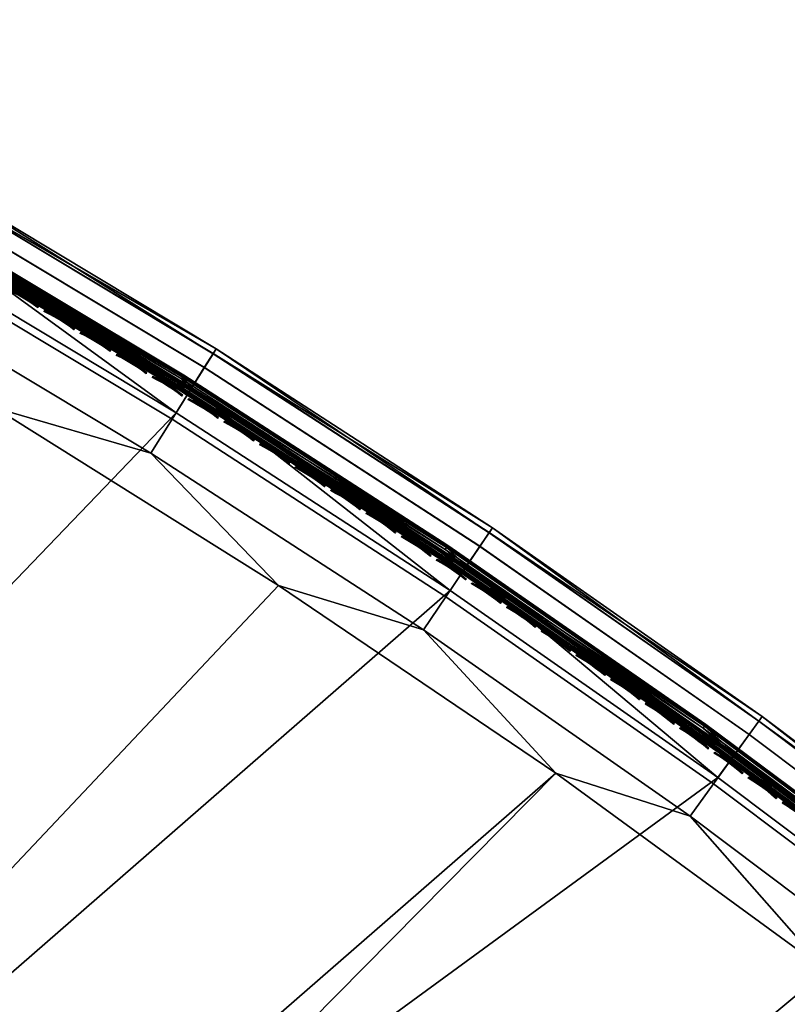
# Model space of a CAD drawing. Header units: inches. Extents: x 0 to 54.6, y -45.5 to 0.
# Tile 433 of 439: x 32.1 to 37.2, y -13.9 to -7.4. Entities that reach past the tile are written whole.
import ezdxf

# ---------------------------------------------------------------- set-up
doc = ezdxf.new("R2010")
doc.units = ezdxf.units.IN
doc.header["$LTSCALE"] = 0.03937
doc.header["$MEASUREMENT"] = 0
for name, color, linetype in [('A-FURN-3-ST', 151, 'Continuous'), ('A-FURN-3-ST-SEAM', 250, 'Continuous'), ('A-FURN-3-STITCH', 15, 'Continuous')]:
    doc.layers.add(name, color=color, linetype=linetype)

msp = doc.modelspace()

# ---------------------------------------------------------------- meshes
at = {"layer": 'A-FURN-3-ST'}
mesh = msp.add_polyface(dxfattribs=at)
corners = [(35.2014, -10.7519, 5.5), (36.9675, -12.0332, 5.3087), (35.1801, -10.7835, 5.3087), (33.3707, -9.5641, 5.5), (33.3505, -9.5964, 5.3087), (31.5, -8.4404, 5.5), (31.481, -8.4734, 5.3087), (29.5736, -7.4158, 5.3087), (31.4268, -8.5672, 5.1464), (29.5227, -7.5115, 5.1464), (29.3567, -7.8236, 5), (31.3457, -8.7077, 5.0381), (31.25, -8.8734, 5), (33.1058, -9.9882, 5), (33.2072, -9.8259, 5.0381), (34.9219, -11.1665, 5), (35.0289, -11.0079, 5.0381), (36.6961, -12.4071, 5), (36.9038, -12.1209, 5.1464), (36.8085, -12.2522, 5.0381), (35.1195, -10.8733, 5.1464), (33.2931, -9.6883, 5.1464), (36.9898, -12.0024, 16.9), (36.9898, -12.0024, 5.5), (35.2014, -10.7519, 16.9), (33.3707, -9.5641, 16.9), (31.5, -8.4404, 16.9), (29.5915, -7.3822, 16.9), (33.7852, -11.1331, 18), (34.7459, -11.4281, 17.9625), (32.9389, -10.2556, 17.9625), (31.9054, -9.9561, 18), (31.0924, -9.1465, 17.9625), (29.9847, -8.8472, 18), (36.9678, -12.0328, 17.1847), (35.1805, -10.783, 17.1847), (35.1191, -10.8741, 17.45), (36.9033, -12.1217, 17.45), (35.0214, -11.0191, 17.6778), (36.8007, -12.2632, 17.6778), (33.3509, -9.5959, 17.1847), (33.2927, -9.6891, 17.45), (33.2001, -9.8374, 17.6778), (33.0794, -10.0306, 17.8526), (34.8941, -11.2081, 17.8526), (31.4813, -8.4729, 17.1847), (31.4263, -8.568, 17.45), (31.3389, -8.7194, 17.6778), (31.225, -8.9167, 17.8526), (29.5739, -7.4152, 17.1847), (29.5223, -7.5123, 17.45)]
mesh.append_faces([[corners[k] for k in face] for face in [(0, 1, 2), (0, 2, 3), (3, 2, 4), (3, 4, 5), (5, 4, 6), (5, 6, 7), (7, 6, 8, 9), (10, 11, 12), (12, 11, 13), (13, 11, 14), (13, 14, 15), (15, 14, 16), (15, 16, 17), (18, 19, 16, 20), (20, 16, 14, 21), (21, 14, 11, 8), (1, 18, 20, 2), (2, 20, 21, 4), (4, 21, 8, 6), (22, 23, 24), (24, 23, 0), (24, 0, 25), (25, 0, 3), (25, 3, 26), (26, 3, 5), (26, 5, 27), (28, 29, 30), (28, 30, 31), (31, 30, 32), (31, 32, 33), (34, 35, 36, 37), (37, 36, 38, 39), (22, 24, 35), (35, 24, 40), (35, 40, 41, 36), (36, 41, 42, 38), (38, 42, 43, 44), (44, 43, 30, 29), (24, 25, 40), (40, 25, 45), (40, 45, 46, 41), (41, 46, 47, 42), (42, 47, 48, 43), (43, 48, 32, 30), (25, 26, 45), (45, 26, 49), (45, 49, 50, 46)]])
mesh = msp.add_polyface(dxfattribs=at)
corners = [(17.1327, -26.3575, 18), (31.9054, -9.9561, 18), (29.9847, -8.8472, 18), (40.4315, -14.6855, 5.5), (42.0551, -16.143, 5.3087), (40.407, -14.7146, 5.3087), (38.7339, -13.3141, 5.5), (38.7105, -13.3441, 5.3087), (36.9898, -12.0024, 5.5), (36.9675, -12.0332, 5.3087), (35.2014, -10.7519, 5.5), (36.6961, -12.4071, 5), (35.0289, -11.0079, 5.0381), (36.8085, -12.2522, 5.0381), (38.4263, -13.7083, 5), (38.544, -13.5574, 5.0381), (40.1104, -15.0687, 5), (40.2332, -14.922, 5.0381), (40.3374, -14.7977, 5.1464), (38.6438, -13.4296, 5.1464), (36.9038, -12.1209, 5.1464), (41.9826, -16.2236, 5.1464), (40.4315, -14.6855, 16.9), (42.0806, -16.1148, 5.5), (38.7339, -13.3141, 16.9), (36.9898, -12.0024, 16.9), (39.1549, -15.0573, 18), (39.9083, -15.3107, 17.9625), (38.2326, -13.9571, 17.9625), (37.4122, -13.6853, 18), (36.5112, -12.6624, 17.9625), (35.6216, -12.3767, 18), (34.7459, -11.4281, 17.9625), (33.7852, -11.1331, 18), (42.0806, -16.1148, 16.9), (40.4074, -14.7142, 17.1847), (38.7109, -13.3437, 17.1847), (38.6433, -13.4304, 17.45), (40.3369, -14.7985, 17.45), (38.5358, -13.5682, 17.6778), (40.2247, -14.9325, 17.6778), (38.3958, -13.7479, 17.8526), (40.0785, -15.1073, 17.8526), (36.9678, -12.0328, 17.1847), (36.9033, -12.1217, 17.45), (36.8007, -12.2632, 17.6778), (36.6669, -12.4477, 17.8526), (35.1805, -10.783, 17.1847), (35.0214, -11.0191, 17.6778), (34.8941, -11.2081, 17.8526), (33.1058, -9.9882, 5), (16.8791, -26.9013, 5), (31.25, -8.8734, 5), (15.3077, -26.2074, 5), (29.3567, -7.8236, 5)]
mesh.append_faces([[corners[k] for k in face] for face in [(0, 1, 2), (3, 4, 5), (3, 5, 6), (6, 5, 7), (6, 7, 8), (8, 7, 9), (8, 9, 10), (11, 12, 13), (11, 13, 14), (14, 13, 15), (14, 15, 16), (16, 15, 17), (18, 17, 15, 19), (19, 15, 13, 20), (4, 21, 18, 5), (5, 18, 19, 7), (7, 19, 20, 9), (22, 23, 3), (22, 3, 24), (24, 3, 6), (24, 6, 25), (25, 6, 8), (26, 27, 28), (26, 28, 29), (29, 28, 30), (29, 30, 31), (31, 30, 32), (31, 32, 33), (34, 22, 35), (35, 22, 36), (35, 36, 37, 38), (38, 37, 39, 40), (40, 39, 41, 42), (42, 41, 28, 27), (22, 24, 36), (36, 24, 43), (36, 43, 44, 37), (37, 44, 45, 39), (39, 45, 46, 41), (41, 46, 30, 28), (24, 25, 43), (43, 25, 47), (45, 48, 49, 46), (46, 49, 32, 30), (50, 51, 52), (52, 53, 54)]])
mesh = msp.add_polyface(dxfattribs=at)
corners = [(24.4018, -31.097, 17.9625), (25.9369, -31.96, 18), (24.5748, -30.8708, 18), (52.3307, -29.9378, 18), (23.167, -29.8414, 18), (21.7162, -28.8736, 18), (51.1127, -28.0843, 18), (20.225, -27.9693, 18), (49.8291, -26.2757, 18), (48.4815, -24.5142, 18), (47.0716, -22.8021, 18), (45.6014, -21.1416, 18), (44.0726, -19.5348, 18), (42.4872, -17.9839, 18), (40.8472, -16.4907, 18), (39.1549, -15.0573, 18), (37.4122, -13.6853, 18), (35.6216, -12.3767, 18), (18.6962, -27.13, 18), (33.7852, -11.1331, 18), (31.9054, -9.9561, 18), (42.0806, -16.1148, 5.5), (42.0551, -16.143, 5.3087), (40.4315, -14.6855, 5.5), (40.1104, -15.0687, 5), (40.2332, -14.922, 5.0381), (41.7463, -16.4866, 5), (41.8742, -16.3443, 5.0381), (41.9826, -16.2236, 5.1464), (40.3374, -14.7977, 5.1464), (41.536, -16.7215, 17.9625), (39.9083, -15.3107, 17.9625), (42.0555, -16.1426, 17.1847), (42.0806, -16.1148, 16.9), (40.4074, -14.7142, 17.1847), (40.3369, -14.7985, 17.45), (41.9821, -16.2244, 17.45), (40.2247, -14.9325, 17.6778), (41.8654, -16.3545, 17.6778), (40.0785, -15.1073, 17.8526), (41.7132, -16.5241, 17.8526), (24.2095, -31.3469, 5), (22.8229, -30.3329, 5), (54.0012, -31.5337, 5), (52.879, -29.6824, 5), (21.3938, -29.3797, 5), (19.925, -28.4889, 5), (51.6934, -27.871, 5), (18.4192, -27.6622, 5), (50.4457, -26.1018, 5), (49.1376, -24.3769, 5), (47.7705, -22.6982, 5), (46.346, -21.068, 5), (44.866, -19.488, 5), (16.8791, -26.9013, 5), (43.3321, -17.9603, 5), (38.4263, -13.7083, 5), (36.6961, -12.4071, 5), (34.9219, -11.1665, 5), (33.1058, -9.9882, 5)]
mesh.append_faces([[corners[k] for k in face] for face in [(0, 1, 2), (2, 3, 4), (4, 3, 5), (5, 6, 7), (7, 6, 8), (7, 8, 9), (9, 10, 7), (7, 10, 11), (7, 11, 12), (12, 13, 7), (7, 13, 14), (7, 14, 15), (15, 16, 7), (7, 16, 17), (7, 17, 18), (18, 17, 19), (18, 19, 20), (21, 22, 23), (24, 25, 26), (26, 25, 27), (28, 27, 25, 29), (14, 30, 31), (14, 31, 15), (32, 33, 34), (32, 34, 35, 36), (36, 35, 37, 38), (38, 37, 39, 40), (40, 39, 31, 30), (41, 42, 43), (44, 42, 45), (44, 45, 46), (44, 46, 47), (47, 46, 48), (47, 48, 49), (49, 48, 50), (50, 48, 51), (51, 48, 52), (52, 48, 53), (53, 48, 54), (53, 54, 55), (55, 54, 26), (26, 54, 24), (24, 54, 56), (56, 54, 57), (57, 54, 58), (58, 54, 59)]])
at = {"layer": 'A-FURN-3-ST-SEAM'}
mesh = msp.add_polyface(dxfattribs=at)
corners = [(33.2021, -9.8339, 17.7271), (31.3409, -8.7159, 17.7271), (33.1169, -9.8025, 17.7208), (31.3317, -8.732, 17.7208), (33.1091, -9.815, 17.7078), (31.3243, -8.7447, 17.7078), (33.1045, -9.8222, 17.6902), (31.3201, -8.7521, 17.6902), (31.3195, -8.753, 17.6706), (33.1794, -9.8702, 17.6706), (34.8517, -10.9504, 17.6902), (34.8564, -10.9434, 17.7078), (34.8646, -10.9312, 17.7208), (35.0234, -11.0156, 17.7271), (36.5721, -12.116, 17.7208), (34.9995, -11.0511, 17.6706), (36.5585, -12.1348, 17.6902), (36.5635, -12.1278, 17.7078), (31.3476, -8.7044, 17.628), (31.3568, -8.6884, 17.6344), (33.2092, -9.8225, 17.628), (33.1489, -9.7512, 17.6422), (34.8983, -10.881, 17.6422), (33.1564, -9.7392, 17.6707), (34.9063, -10.8692, 17.6707), (33.1533, -9.7442, 17.702), (34.903, -10.8741, 17.702), (33.1407, -9.7642, 17.7234), (34.8898, -10.8937, 17.7234), (31.3507, -8.6991, 17.7259), (31.3641, -8.6757, 17.6473), (31.3684, -8.6683, 17.6648), (31.369, -8.6672, 17.6842), (31.3659, -8.6727, 17.7027), (31.3594, -8.6839, 17.7173), (36.5985, -12.0793, 17.7234), (36.6075, -12.0669, 17.6422), (35.0309, -11.0045, 17.628), (33.1073, -9.8177, 17.6522), (31.3227, -8.7475, 17.6522), (33.1142, -9.8067, 17.6377), (31.3292, -8.7363, 17.6377), (33.1235, -9.7919, 17.6292), (31.3379, -8.7212, 17.6292), (34.8716, -10.9208, 17.6292), (34.8618, -10.9353, 17.6377), (34.8546, -10.946, 17.6522), (36.5616, -12.1304, 17.6522), (36.5794, -12.1058, 17.6292), (36.5692, -12.12, 17.6377)]
mesh.append_faces([[corners[k] for k in face] for face in [(0, 1, 2), (2, 1, 3), (2, 3, 4), (4, 3, 5), (4, 5, 6), (6, 5, 7), (6, 7, 8), (8, 9, 6), (6, 9, 10), (6, 10, 11, 4), (4, 11, 12, 2), (2, 12, 0), (0, 12, 13), (13, 12, 14), (15, 16, 10), (15, 10, 9), (11, 10, 16, 17), (12, 11, 17, 14), (18, 19, 20), (20, 19, 21), (20, 21, 22), (22, 21, 23, 24), (24, 23, 25, 26), (26, 25, 27, 28), (28, 27, 0), (0, 27, 29), (0, 29, 1), (19, 30, 21), (21, 30, 23), (30, 31, 23), (23, 31, 32), (23, 32, 25), (25, 32, 33), (25, 33, 34), (25, 34, 27), (27, 34, 29), (0, 13, 28), (28, 13, 35), (22, 36, 37), (37, 20, 22), (9, 8, 38), (38, 8, 39), (38, 39, 40), (40, 39, 41), (40, 41, 42), (42, 41, 43), (42, 43, 18), (18, 20, 42), (42, 20, 44), (42, 44, 45, 40), (40, 45, 46, 38), (38, 46, 9), (9, 46, 15), (15, 46, 47), (37, 48, 44), (37, 44, 20), (45, 44, 48, 49), (46, 45, 49, 47)]])
mesh = msp.add_polyface(dxfattribs=at)
corners = [(35.0234, -11.0156, 17.7271), (36.5721, -12.116, 17.7208), (36.8028, -12.2597, 17.7271), (38.2366, -13.3546, 17.7208), (38.5379, -13.5646, 17.7271), (39.8557, -14.6448, 17.7208), (40.2268, -14.9289, 17.7271), (41.4271, -15.984, 17.7208), (40.1993, -14.9617, 17.6706), (41.4117, -16.0013, 17.6902), (39.8409, -14.6626, 17.6902), (38.5116, -13.5984, 17.6706), (38.2224, -13.3729, 17.6902), (36.7776, -12.2943, 17.6706), (36.5585, -12.1348, 17.6902), (34.9995, -11.0511, 17.6706), (36.5635, -12.1278, 17.7078), (38.2277, -13.3662, 17.7078), (39.8464, -14.656, 17.7078), (41.4174, -15.9949, 17.7078), (34.8898, -10.8937, 17.7234), (36.5985, -12.0793, 17.7234), (36.6124, -12.0601, 17.702), (34.903, -10.8741, 17.702), (36.6158, -12.0554, 17.6707), (34.9063, -10.8692, 17.6707), (36.6075, -12.0669, 17.6422), (34.8983, -10.881, 17.6422), (35.0309, -11.0045, 17.628), (36.8106, -12.2488, 17.628), (38.2736, -13.3067, 17.6422), (38.5462, -13.5541, 17.628), (39.8943, -14.5981, 17.6422), (40.2354, -14.9187, 17.628), (41.4671, -15.9386, 17.6422), (41.457, -15.9501, 17.7234), (39.8845, -14.6099, 17.7234), (38.2642, -13.3188, 17.7234), (38.2787, -13.3001, 17.702), (39.8996, -14.5917, 17.702), (41.4727, -15.9324, 17.702), (38.2823, -13.2955, 17.6707), (39.9034, -14.5872, 17.6707), (41.4766, -15.928, 17.6707), (36.5616, -12.1304, 17.6522), (38.2256, -13.3687, 17.6522), (39.8443, -14.6585, 17.6522), (41.4152, -15.9973, 17.6522), (41.4354, -15.9746, 17.6292), (39.8637, -14.6351, 17.6292), (38.2443, -13.3447, 17.6292), (36.5794, -12.1058, 17.6292), (36.5692, -12.12, 17.6377), (38.2336, -13.3585, 17.6377), (39.8525, -14.6486, 17.6377), (41.4237, -15.9877, 17.6377)]
mesh.append_faces([[corners[k] for k in face] for face in [(0, 1, 2), (2, 1, 3), (2, 3, 4), (4, 3, 5), (4, 5, 6), (6, 5, 7), (8, 9, 10), (8, 10, 11), (11, 10, 12), (11, 12, 13), (13, 12, 14), (13, 14, 15), (16, 14, 12, 17), (17, 12, 10, 18), (18, 10, 9, 19), (1, 16, 17, 3), (3, 17, 18, 5), (5, 18, 19, 7), (20, 21, 22, 23), (23, 22, 24, 25), (25, 24, 26, 27), (28, 26, 29), (29, 26, 30), (29, 30, 31), (31, 30, 32), (31, 32, 33), (33, 32, 34), (6, 35, 36), (6, 36, 4), (4, 36, 37), (4, 37, 2), (2, 37, 21), (2, 21, 0), (22, 21, 37, 38), (38, 37, 36, 39), (39, 36, 35, 40), (24, 22, 38, 41), (41, 38, 39, 42), (26, 24, 41, 30), (30, 41, 42, 32), (32, 42, 43, 34), (15, 44, 13), (13, 44, 45), (13, 45, 11), (11, 45, 46), (11, 46, 8), (8, 46, 47), (33, 48, 49), (33, 49, 31), (31, 49, 50), (31, 50, 29), (29, 50, 51), (29, 51, 28), (52, 51, 50, 53), (53, 50, 49, 54), (54, 49, 48, 55), (44, 52, 53, 45), (45, 53, 54, 46), (46, 54, 55, 47)]])
at = {"layer": 'A-FURN-3-STITCH'}
mesh = msp.add_polyface(dxfattribs=at)
corners = [(31.9489, -9.1494, 17.7252), (31.9174, -9.1272, 17.732), (31.9195, -9.1236, 17.7351), (31.9501, -9.1474, 17.7241), (31.922, -9.1195, 17.733), (31.9525, -9.1433, 17.722), (31.9223, -9.119, 17.7278), (31.9538, -9.1412, 17.721), (31.8849, -9.1059, 17.736), (31.887, -9.1023, 17.7391), (31.8895, -9.0982, 17.737), (31.8898, -9.0977, 17.7318), (31.8516, -9.0854, 17.7372), (31.8537, -9.0818, 17.7403), (31.8562, -9.0777, 17.7382), (31.8565, -9.0772, 17.733), (31.8177, -9.066, 17.7355), (31.8198, -9.0624, 17.7386), (31.8222, -9.0583, 17.7366), (31.8226, -9.0578, 17.7314), (31.7879, -9.0401, 17.7322), (31.7882, -9.0396, 17.727), (32.1893, -9.2928, 17.7252), (32.158, -9.2705, 17.732), (32.1601, -9.2669, 17.7351), (32.1906, -9.2908, 17.7241), (32.1626, -9.2628, 17.733), (32.193, -9.2867, 17.722), (32.1629, -9.2623, 17.7278), (32.1943, -9.2846, 17.721), (32.1256, -9.249, 17.736), (32.1277, -9.2454, 17.7391), (32.1302, -9.2413, 17.737), (32.1305, -9.2408, 17.7318), (32.0924, -9.2284, 17.7372), (32.0945, -9.2248, 17.7403), (32.097, -9.2207, 17.7382), (32.0973, -9.2202, 17.733), (32.0585, -9.2088, 17.7355), (32.0607, -9.2052, 17.7386), (32.0631, -9.2012, 17.7366), (32.0634, -9.2007, 17.7314), (32.0243, -9.1905, 17.7311), (32.0264, -9.1869, 17.7342), (32.0289, -9.1828, 17.7322), (32.0292, -9.1823, 17.727), (31.9898, -9.1734, 17.7239), (31.9911, -9.1714, 17.7229), (31.9935, -9.1673, 17.7209), (31.9948, -9.1652, 17.7198), (32.2646, -9.3342, 17.7311), (32.2302, -9.317, 17.7239), (32.2314, -9.3149, 17.7229), (32.2667, -9.3306, 17.7342), (32.2339, -9.3109, 17.7209), (32.2692, -9.3265, 17.7322)]
mesh.append_faces([[corners[k] for k in face] for face in [(0, 1, 2, 3), (3, 2, 4, 5), (5, 4, 6, 7), (1, 8, 9, 2), (2, 9, 10, 4), (4, 10, 11, 6), (8, 12, 13, 9), (9, 13, 14, 10), (10, 14, 15, 11), (12, 16, 17, 13), (13, 17, 18, 14), (14, 18, 19, 15), (18, 20, 21, 19), (22, 23, 24, 25), (25, 24, 26, 27), (27, 26, 28, 29), (23, 30, 31, 24), (24, 31, 32, 26), (26, 32, 33, 28), (30, 34, 35, 31), (31, 35, 36, 32), (32, 36, 37, 33), (34, 38, 39, 35), (35, 39, 40, 36), (36, 40, 41, 37), (38, 42, 43, 39), (39, 43, 44, 40), (40, 44, 45, 41), (42, 46, 47, 43), (43, 47, 48, 44), (44, 48, 49, 45), (50, 51, 52, 53), (53, 52, 54, 55)]])
mesh = msp.add_polyface(dxfattribs=at)
corners = [(32.4292, -9.4373, 17.7252), (32.3979, -9.4148, 17.732), (32.4, -9.4112, 17.7351), (32.4304, -9.4353, 17.7241), (32.4025, -9.4071, 17.733), (32.4329, -9.4312, 17.722), (32.4028, -9.4067, 17.7278), (32.4341, -9.4291, 17.721), (32.3656, -9.3932, 17.736), (32.3677, -9.3896, 17.7391), (32.3702, -9.3855, 17.737), (32.3705, -9.385, 17.7318), (32.3325, -9.3724, 17.7372), (32.3346, -9.3688, 17.7403), (32.3371, -9.3647, 17.7382), (32.3374, -9.3643, 17.733), (32.2987, -9.3527, 17.7355), (32.3009, -9.3491, 17.7386), (32.3033, -9.3451, 17.7366), (32.3037, -9.3446, 17.7314), (32.2646, -9.3342, 17.7311), (32.2667, -9.3306, 17.7342), (32.2692, -9.3265, 17.7322), (32.2695, -9.3261, 17.727), (32.2339, -9.3109, 17.7209), (32.2352, -9.3088, 17.7198), (32.6683, -9.5828, 17.7252), (32.6372, -9.5602, 17.732), (32.6393, -9.5566, 17.7351), (32.6696, -9.5808, 17.7241), (32.6418, -9.5526, 17.733), (32.6721, -9.5767, 17.722), (32.605, -9.5384, 17.736), (32.6071, -9.5348, 17.7391), (32.6096, -9.5308, 17.737), (32.61, -9.5303, 17.7318), (32.6422, -9.5521, 17.7278), (32.5719, -9.5175, 17.7372), (32.5741, -9.5139, 17.7403), (32.5766, -9.5099, 17.7382), (32.5769, -9.5094, 17.733), (32.5383, -9.4977, 17.7355), (32.5404, -9.4941, 17.7386), (32.5429, -9.49, 17.7366), (32.5433, -9.4895, 17.7314), (32.5042, -9.479, 17.7311), (32.5064, -9.4754, 17.7342), (32.5089, -9.4714, 17.7322), (32.5092, -9.4709, 17.727), (32.4699, -9.4616, 17.7239), (32.4712, -9.4596, 17.7229), (32.4737, -9.4555, 17.7209), (32.4749, -9.4535, 17.7198)]
mesh.append_faces([[corners[k] for k in face] for face in [(0, 1, 2, 3), (3, 2, 4, 5), (5, 4, 6, 7), (1, 8, 9, 2), (2, 9, 10, 4), (4, 10, 11, 6), (8, 12, 13, 9), (9, 13, 14, 10), (10, 14, 15, 11), (12, 16, 17, 13), (13, 17, 18, 14), (14, 18, 19, 15), (16, 20, 21, 17), (17, 21, 22, 18), (18, 22, 23, 19), (22, 24, 25, 23), (26, 27, 28, 29), (29, 28, 30, 31), (27, 32, 33, 28), (28, 33, 34, 30), (30, 34, 35, 36), (32, 37, 38, 33), (33, 38, 39, 34), (34, 39, 40, 35), (37, 41, 42, 38), (38, 42, 43, 39), (39, 43, 44, 40), (41, 45, 46, 42), (42, 46, 47, 43), (43, 47, 48, 44), (45, 49, 50, 46), (46, 50, 51, 47), (47, 51, 52, 48)]])
mesh = msp.add_polyface(dxfattribs=at)
corners = [(32.6721, -9.5767, 17.722), (32.6418, -9.5526, 17.733), (32.6422, -9.5521, 17.7278), (32.6733, -9.5747, 17.721), (32.9069, -9.7294, 17.7252), (32.8758, -9.7067, 17.732), (32.878, -9.7031, 17.7351), (32.9081, -9.7274, 17.7241), (32.8805, -9.6991, 17.733), (32.9106, -9.7233, 17.722), (32.8808, -9.6986, 17.7278), (32.9119, -9.7213, 17.721), (32.8437, -9.6847, 17.736), (32.8459, -9.6812, 17.7391), (32.8484, -9.6771, 17.737), (32.8487, -9.6766, 17.7318), (32.8107, -9.6637, 17.7372), (32.8129, -9.6601, 17.7403), (32.8154, -9.6561, 17.7382), (32.8158, -9.6556, 17.733), (32.7772, -9.6437, 17.7355), (32.7793, -9.6401, 17.7386), (32.7819, -9.6361, 17.7366), (32.7822, -9.6356, 17.7314), (32.7432, -9.6249, 17.7311), (32.7454, -9.6213, 17.7342), (32.7479, -9.6173, 17.7322), (32.7482, -9.6168, 17.727), (32.709, -9.6074, 17.7239), (32.7102, -9.6053, 17.7229), (32.7128, -9.6013, 17.7209), (32.714, -9.5992, 17.7198), (33.1137, -9.8542, 17.732), (33.0817, -9.8321, 17.736), (33.0839, -9.8286, 17.7391), (33.1159, -9.8506, 17.7351), (33.0865, -9.8245, 17.737), (33.1185, -9.8466, 17.733), (33.0489, -9.8109, 17.7372), (33.0511, -9.8074, 17.7403), (33.0536, -9.8033, 17.7382), (33.054, -9.8028, 17.733), (33.0868, -9.824, 17.7318), (33.0154, -9.7908, 17.7355), (33.0176, -9.7872, 17.7386), (33.0201, -9.7832, 17.7366), (33.0205, -9.7827, 17.7314), (32.9815, -9.7718, 17.7311), (32.9837, -9.7683, 17.7342), (32.9862, -9.7642, 17.7322), (32.9866, -9.7637, 17.727), (32.9474, -9.7542, 17.7239), (32.9487, -9.7521, 17.7229), (32.9512, -9.7481, 17.7209), (32.9524, -9.7461, 17.7198)]
mesh.append_faces([[corners[k] for k in face] for face in [(0, 1, 2, 3), (4, 5, 6, 7), (7, 6, 8, 9), (9, 8, 10, 11), (5, 12, 13, 6), (6, 13, 14, 8), (8, 14, 15, 10), (12, 16, 17, 13), (13, 17, 18, 14), (14, 18, 19, 15), (16, 20, 21, 17), (17, 21, 22, 18), (18, 22, 23, 19), (20, 24, 25, 21), (21, 25, 26, 22), (22, 26, 27, 23), (24, 28, 29, 25), (25, 29, 30, 26), (26, 30, 31, 27), (32, 33, 34, 35), (35, 34, 36, 37), (33, 38, 39, 34), (34, 39, 40, 36), (36, 40, 41, 42), (38, 43, 44, 39), (39, 44, 45, 40), (40, 45, 46, 41), (43, 47, 48, 44), (44, 48, 49, 45), (45, 49, 50, 46), (47, 51, 52, 48), (48, 52, 53, 49), (49, 53, 54, 50)]])
mesh = msp.add_polyface(dxfattribs=at)
corners = [(33.1447, -9.8771, 17.7252), (33.1137, -9.8542, 17.732), (33.1159, -9.8506, 17.7351), (33.146, -9.8751, 17.7241), (33.1185, -9.8466, 17.733), (33.1485, -9.871, 17.722), (33.1188, -9.8461, 17.7278), (33.1498, -9.869, 17.721), (33.0865, -9.8245, 17.737), (33.0868, -9.824, 17.7318), (33.3819, -10.0258, 17.7252), (33.351, -10.0028, 17.732), (33.3533, -9.9993, 17.7351), (33.3832, -10.0238, 17.7241), (33.3558, -9.9952, 17.733), (33.3857, -10.0198, 17.722), (33.3561, -9.9947, 17.7278), (33.387, -10.0177, 17.721), (33.3191, -9.9806, 17.736), (33.3213, -9.977, 17.7391), (33.3239, -9.973, 17.737), (33.3242, -9.9725, 17.7318), (33.2864, -9.9592, 17.7372), (33.2886, -9.9557, 17.7403), (33.2912, -9.9516, 17.7382), (33.2915, -9.9512, 17.733), (33.253, -9.9389, 17.7355), (33.2552, -9.9354, 17.7386), (33.2578, -9.9314, 17.7366), (33.2581, -9.9309, 17.7314), (33.2192, -9.9198, 17.7311), (33.2214, -9.9163, 17.7342), (33.2239, -9.9122, 17.7322), (33.2243, -9.9118, 17.727), (33.1851, -9.902, 17.7239), (33.1864, -9.9, 17.7229), (33.189, -9.8959, 17.7209), (33.1902, -9.8939, 17.7198), (33.5559, -10.1301, 17.736), (33.5232, -10.1086, 17.7372), (33.5254, -10.1051, 17.7403), (33.5581, -10.1265, 17.7391), (33.4899, -10.0882, 17.7355), (33.4921, -10.0846, 17.7386), (33.4947, -10.0806, 17.7366), (33.528, -10.101, 17.7382), (33.4951, -10.0801, 17.7314), (33.5284, -10.1005, 17.733), (33.4562, -10.0689, 17.7311), (33.4584, -10.0654, 17.7342), (33.461, -10.0613, 17.7322), (33.4613, -10.0608, 17.727), (33.4222, -10.0509, 17.7239), (33.4235, -10.0489, 17.7229), (33.4261, -10.0449, 17.7209), (33.4273, -10.0429, 17.7198)]
mesh.append_faces([[corners[k] for k in face] for face in [(0, 1, 2, 3), (3, 2, 4, 5), (5, 4, 6, 7), (4, 8, 9, 6), (10, 11, 12, 13), (13, 12, 14, 15), (15, 14, 16, 17), (11, 18, 19, 12), (12, 19, 20, 14), (14, 20, 21, 16), (18, 22, 23, 19), (19, 23, 24, 20), (20, 24, 25, 21), (22, 26, 27, 23), (23, 27, 28, 24), (24, 28, 29, 25), (26, 30, 31, 27), (27, 31, 32, 28), (28, 32, 33, 29), (30, 34, 35, 31), (31, 35, 36, 32), (32, 36, 37, 33), (38, 39, 40, 41), (39, 42, 43, 40), (40, 43, 44, 45), (45, 44, 46, 47), (42, 48, 49, 43), (43, 49, 50, 44), (44, 50, 51, 46), (48, 52, 53, 49), (49, 53, 54, 50), (50, 54, 55, 51)]])
mesh = msp.add_polyface(dxfattribs=at)
corners = [(33.6184, -10.1756, 17.7252), (33.5877, -10.1525, 17.732), (33.5899, -10.1489, 17.7351), (33.6197, -10.1736, 17.7241), (33.5925, -10.1449, 17.733), (33.6223, -10.1696, 17.722), (33.5928, -10.1444, 17.7278), (33.6236, -10.1676, 17.721), (33.5559, -10.1301, 17.736), (33.5581, -10.1265, 17.7391), (33.5607, -10.1225, 17.737), (33.561, -10.122, 17.7318), (33.5254, -10.1051, 17.7403), (33.528, -10.101, 17.7382), (33.5284, -10.1005, 17.733), (33.8543, -10.3265, 17.7252), (33.8236, -10.3032, 17.732), (33.8259, -10.2996, 17.7351), (33.8556, -10.3245, 17.7241), (33.8285, -10.2956, 17.733), (33.8582, -10.3204, 17.722), (33.8288, -10.2951, 17.7278), (33.8595, -10.3184, 17.721), (33.7919, -10.2806, 17.736), (33.7942, -10.2771, 17.7391), (33.7968, -10.2731, 17.737), (33.7971, -10.2726, 17.7318), (33.7594, -10.259, 17.7372), (33.7616, -10.2555, 17.7403), (33.7642, -10.2515, 17.7382), (33.7645, -10.251, 17.733), (33.7262, -10.2384, 17.7355), (33.7284, -10.2349, 17.7386), (33.731, -10.2309, 17.7366), (33.7313, -10.2304, 17.7314), (33.6925, -10.219, 17.7311), (33.6948, -10.2155, 17.7342), (33.6973, -10.2115, 17.7322), (33.6977, -10.211, 17.727), (33.6586, -10.2009, 17.7239), (33.6599, -10.1989, 17.7229), (33.6625, -10.1948, 17.7209), (33.6638, -10.1929, 17.7198), (33.9949, -10.4105, 17.7372), (33.9617, -10.3898, 17.7355), (33.964, -10.3862, 17.7386), (33.9971, -10.407, 17.7403), (33.9282, -10.3702, 17.7311), (33.9304, -10.3667, 17.7342), (33.933, -10.3627, 17.7322), (33.9666, -10.3822, 17.7366), (33.9334, -10.3622, 17.727), (33.967, -10.3818, 17.7314), (33.8944, -10.3519, 17.7239), (33.8957, -10.3499, 17.7229), (33.8983, -10.3459, 17.7209), (33.8996, -10.3439, 17.7198)]
mesh.append_faces([[corners[k] for k in face] for face in [(0, 1, 2, 3), (3, 2, 4, 5), (5, 4, 6, 7), (1, 8, 9, 2), (2, 9, 10, 4), (4, 10, 11, 6), (9, 12, 13, 10), (10, 13, 14, 11), (15, 16, 17, 18), (18, 17, 19, 20), (20, 19, 21, 22), (16, 23, 24, 17), (17, 24, 25, 19), (19, 25, 26, 21), (23, 27, 28, 24), (24, 28, 29, 25), (25, 29, 30, 26), (27, 31, 32, 28), (28, 32, 33, 29), (29, 33, 34, 30), (31, 35, 36, 32), (32, 36, 37, 33), (33, 37, 38, 34), (35, 39, 40, 36), (36, 40, 41, 37), (37, 41, 42, 38), (43, 44, 45, 46), (44, 47, 48, 45), (45, 48, 49, 50), (50, 49, 51, 52), (47, 53, 54, 48), (48, 54, 55, 49), (49, 55, 56, 51)]])
mesh = msp.add_polyface(dxfattribs=at)
corners = [(34.0895, -10.4784, 17.7252), (34.0589, -10.4549, 17.732), (34.0612, -10.4514, 17.7351), (34.0908, -10.4764, 17.7241), (34.0638, -10.4474, 17.733), (34.0934, -10.4724, 17.722), (34.0641, -10.4469, 17.7278), (34.0947, -10.4704, 17.721), (34.0273, -10.4323, 17.736), (34.0296, -10.4287, 17.7391), (34.0322, -10.4247, 17.737), (34.0325, -10.4243, 17.7318), (33.9949, -10.4105, 17.7372), (33.9971, -10.407, 17.7403), (33.9997, -10.403, 17.7382), (34.0001, -10.4025, 17.733), (33.964, -10.3862, 17.7386), (33.9666, -10.3822, 17.7366), (33.967, -10.3818, 17.7314), (34.324, -10.6313, 17.7252), (34.2935, -10.6077, 17.732), (34.2958, -10.6042, 17.7351), (34.3253, -10.6293, 17.7241), (34.2984, -10.6002, 17.733), (34.3279, -10.6253, 17.722), (34.2988, -10.5998, 17.7278), (34.3292, -10.6233, 17.721), (34.262, -10.5849, 17.736), (34.2643, -10.5814, 17.7391), (34.2669, -10.5774, 17.737), (34.2673, -10.577, 17.7318), (34.2297, -10.563, 17.7372), (34.2319, -10.5595, 17.7403), (34.2346, -10.5555, 17.7382), (34.2349, -10.555, 17.733), (34.1966, -10.5421, 17.7355), (34.1989, -10.5386, 17.7386), (34.2015, -10.5346, 17.7366), (34.2019, -10.5342, 17.7314), (34.1632, -10.5224, 17.7311), (34.1654, -10.5189, 17.7342), (34.1681, -10.5149, 17.7322), (34.1684, -10.5144, 17.727), (34.1294, -10.504, 17.7239), (34.1308, -10.502, 17.7229), (34.1334, -10.498, 17.7209), (34.1347, -10.496, 17.7198), (34.4308, -10.6956, 17.7355), (34.3975, -10.6757, 17.7311), (34.3998, -10.6722, 17.7342), (34.4331, -10.6921, 17.7386), (34.3638, -10.6571, 17.7239), (34.3652, -10.6551, 17.7229), (34.3678, -10.6511, 17.7209), (34.4024, -10.6682, 17.7322), (34.3691, -10.6492, 17.7198), (34.4027, -10.6677, 17.727)]
mesh.append_faces([[corners[k] for k in face] for face in [(0, 1, 2, 3), (3, 2, 4, 5), (5, 4, 6, 7), (1, 8, 9, 2), (2, 9, 10, 4), (4, 10, 11, 6), (8, 12, 13, 9), (9, 13, 14, 10), (10, 14, 15, 11), (13, 16, 17, 14), (14, 17, 18, 15), (19, 20, 21, 22), (22, 21, 23, 24), (24, 23, 25, 26), (20, 27, 28, 21), (21, 28, 29, 23), (23, 29, 30, 25), (27, 31, 32, 28), (28, 32, 33, 29), (29, 33, 34, 30), (31, 35, 36, 32), (32, 36, 37, 33), (33, 37, 38, 34), (35, 39, 40, 36), (36, 40, 41, 37), (37, 41, 42, 38), (39, 43, 44, 40), (40, 44, 45, 41), (41, 45, 46, 42), (47, 48, 49, 50), (48, 51, 52, 49), (49, 52, 53, 54), (54, 53, 55, 56)]])
mesh = msp.add_polyface(dxfattribs=at)
corners = [(34.5578, -10.7853, 17.7252), (34.5274, -10.7616, 17.732), (34.5297, -10.7581, 17.7351), (34.5591, -10.7833, 17.7241), (34.5324, -10.7541, 17.733), (34.5618, -10.7793, 17.722), (34.5327, -10.7536, 17.7278), (34.5631, -10.7773, 17.721), (34.496, -10.7387, 17.736), (34.4983, -10.7351, 17.7391), (34.501, -10.7312, 17.737), (34.5013, -10.7307, 17.7318), (34.4638, -10.7166, 17.7372), (34.4661, -10.7131, 17.7403), (34.4687, -10.7091, 17.7382), (34.4691, -10.7086, 17.733), (34.4308, -10.6956, 17.7355), (34.4331, -10.6921, 17.7386), (34.4358, -10.6881, 17.7366), (34.4361, -10.6876, 17.7314), (34.3998, -10.6722, 17.7342), (34.4024, -10.6682, 17.7322), (34.4027, -10.6677, 17.727), (34.7909, -10.9403, 17.7252), (34.7607, -10.9165, 17.732), (34.763, -10.913, 17.7351), (34.7922, -10.9384, 17.7241), (34.7656, -10.909, 17.733), (34.7949, -10.9344, 17.722), (34.766, -10.9086, 17.7278), (34.7962, -10.9324, 17.721), (34.7294, -10.8934, 17.736), (34.7317, -10.8899, 17.7391), (34.7343, -10.886, 17.737), (34.7347, -10.8855, 17.7318), (34.6972, -10.8712, 17.7372), (34.6995, -10.8677, 17.7403), (34.7022, -10.8638, 17.7382), (34.7025, -10.8633, 17.733), (34.6644, -10.85, 17.7355), (34.6667, -10.8466, 17.7386), (34.6693, -10.8426, 17.7366), (34.6697, -10.8421, 17.7314), (34.6311, -10.83, 17.7311), (34.6334, -10.8265, 17.7342), (34.636, -10.8226, 17.7322), (34.6364, -10.8221, 17.727), (34.5975, -10.8113, 17.7239), (34.5989, -10.8093, 17.7229), (34.6015, -10.8053, 17.7209), (34.6028, -10.8034, 17.7198), (34.864, -10.9854, 17.7311), (34.8305, -10.9665, 17.7239), (34.8319, -10.9645, 17.7229), (34.8663, -10.9819, 17.7342)]
mesh.append_faces([[corners[k] for k in face] for face in [(0, 1, 2, 3), (3, 2, 4, 5), (5, 4, 6, 7), (1, 8, 9, 2), (2, 9, 10, 4), (4, 10, 11, 6), (8, 12, 13, 9), (9, 13, 14, 10), (10, 14, 15, 11), (12, 16, 17, 13), (13, 17, 18, 14), (14, 18, 19, 15), (17, 20, 21, 18), (18, 21, 22, 19), (23, 24, 25, 26), (26, 25, 27, 28), (28, 27, 29, 30), (24, 31, 32, 25), (25, 32, 33, 27), (27, 33, 34, 29), (31, 35, 36, 32), (32, 36, 37, 33), (33, 37, 38, 34), (35, 39, 40, 36), (36, 40, 41, 37), (37, 41, 42, 38), (39, 43, 44, 40), (40, 44, 45, 41), (41, 45, 46, 42), (43, 47, 48, 44), (44, 48, 49, 45), (45, 49, 50, 46), (51, 52, 53, 54)]])
mesh = msp.add_polyface(dxfattribs=at)
corners = [(35.0233, -11.0964, 17.7252), (34.9932, -11.0725, 17.732), (34.9955, -11.069, 17.7351), (35.0247, -11.0945, 17.7241), (34.9982, -11.065, 17.733), (35.0274, -11.0905, 17.722), (34.9986, -11.0645, 17.7278), (35.0287, -11.0885, 17.721), (34.962, -11.0492, 17.736), (34.9643, -11.0457, 17.7391), (34.967, -11.0418, 17.737), (34.9674, -11.0413, 17.7318), (34.9299, -11.0269, 17.7372), (34.9323, -11.0234, 17.7403), (34.9349, -11.0194, 17.7382), (34.9353, -11.019, 17.733), (34.8972, -11.0056, 17.7355), (34.8995, -11.0021, 17.7386), (34.9022, -10.9981, 17.7366), (34.9026, -10.9977, 17.7314), (34.864, -10.9854, 17.7311), (34.8663, -10.9819, 17.7342), (34.869, -10.978, 17.7322), (34.8694, -10.9775, 17.727), (34.8319, -10.9645, 17.7229), (34.8346, -10.9606, 17.7209), (34.8359, -10.9586, 17.7198), (35.225, -11.2294, 17.732), (35.1939, -11.2061, 17.736), (35.1963, -11.2026, 17.7391), (35.2274, -11.226, 17.7351), (35.199, -11.1987, 17.737), (35.2301, -11.222, 17.733), (35.1993, -11.1982, 17.7318), (35.2304, -11.2216, 17.7278), (35.162, -11.1836, 17.7372), (35.1643, -11.1801, 17.7403), (35.167, -11.1762, 17.7382), (35.1674, -11.1757, 17.733), (35.1293, -11.1621, 17.7355), (35.1317, -11.1586, 17.7386), (35.1344, -11.1547, 17.7366), (35.1347, -11.1542, 17.7314), (35.0962, -11.1418, 17.7311), (35.0986, -11.1383, 17.7342), (35.1013, -11.1344, 17.7322), (35.1016, -11.1339, 17.727), (35.0628, -11.1228, 17.7239), (35.0642, -11.1208, 17.7229), (35.0669, -11.1168, 17.7209), (35.0682, -11.1149, 17.7198)]
mesh.append_faces([[corners[k] for k in face] for face in [(0, 1, 2, 3), (3, 2, 4, 5), (5, 4, 6, 7), (1, 8, 9, 2), (2, 9, 10, 4), (4, 10, 11, 6), (8, 12, 13, 9), (9, 13, 14, 10), (10, 14, 15, 11), (12, 16, 17, 13), (13, 17, 18, 14), (14, 18, 19, 15), (16, 20, 21, 17), (17, 21, 22, 18), (18, 22, 23, 19), (21, 24, 25, 22), (22, 25, 26, 23), (27, 28, 29, 30), (30, 29, 31, 32), (32, 31, 33, 34), (28, 35, 36, 29), (29, 36, 37, 31), (31, 37, 38, 33), (35, 39, 40, 36), (36, 40, 41, 37), (37, 41, 42, 38), (39, 43, 44, 40), (40, 44, 45, 41), (41, 45, 46, 42), (43, 47, 48, 44), (44, 48, 49, 45), (45, 49, 50, 46)]])
mesh = msp.add_polyface(dxfattribs=at)
corners = [(35.2551, -11.2535, 17.7252), (35.225, -11.2294, 17.732), (35.2274, -11.226, 17.7351), (35.2564, -11.2516, 17.7241), (35.2301, -11.222, 17.733), (35.2591, -11.2476, 17.722), (35.2304, -11.2216, 17.7278), (35.2605, -11.2457, 17.721), (35.4861, -11.4117, 17.7252), (35.4562, -11.3875, 17.732), (35.4585, -11.384, 17.7351), (35.4874, -11.4097, 17.7241), (35.4612, -11.3801, 17.733), (35.4902, -11.4058, 17.722), (35.4616, -11.3796, 17.7278), (35.4915, -11.4038, 17.721), (35.4252, -11.3639, 17.736), (35.4275, -11.3605, 17.7391), (35.4303, -11.3566, 17.737), (35.4306, -11.3561, 17.7318), (35.3933, -11.3413, 17.7372), (35.3957, -11.3379, 17.7403), (35.3984, -11.3339, 17.7382), (35.3987, -11.3335, 17.733), (35.3608, -11.3197, 17.7355), (35.3631, -11.3162, 17.7386), (35.3658, -11.3123, 17.7366), (35.3662, -11.3118, 17.7314), (35.3277, -11.2992, 17.7311), (35.3301, -11.2958, 17.7342), (35.3328, -11.2919, 17.7322), (35.3332, -11.2914, 17.727), (35.2944, -11.2801, 17.7239), (35.2958, -11.2781, 17.7229), (35.2985, -11.2741, 17.7209), (35.2999, -11.2722, 17.7198), (35.6557, -11.5229, 17.736), (35.6239, -11.5001, 17.7372), (35.6263, -11.4966, 17.7403), (35.6581, -11.5194, 17.7391), (35.629, -11.4927, 17.7382), (35.6608, -11.5155, 17.737), (35.6294, -11.4923, 17.733), (35.6612, -11.515, 17.7318), (35.5915, -11.4783, 17.7355), (35.5939, -11.4749, 17.7386), (35.5966, -11.471, 17.7366), (35.597, -11.4705, 17.7314), (35.5586, -11.4577, 17.7311), (35.5609, -11.4543, 17.7342), (35.5637, -11.4504, 17.7322), (35.564, -11.4499, 17.727), (35.5253, -11.4384, 17.7239), (35.5267, -11.4364, 17.7229), (35.5295, -11.4325, 17.7209), (35.5308, -11.4306, 17.7198)]
mesh.append_faces([[corners[k] for k in face] for face in [(0, 1, 2, 3), (3, 2, 4, 5), (5, 4, 6, 7), (8, 9, 10, 11), (11, 10, 12, 13), (13, 12, 14, 15), (9, 16, 17, 10), (10, 17, 18, 12), (12, 18, 19, 14), (16, 20, 21, 17), (17, 21, 22, 18), (18, 22, 23, 19), (20, 24, 25, 21), (21, 25, 26, 22), (22, 26, 27, 23), (24, 28, 29, 25), (25, 29, 30, 26), (26, 30, 31, 27), (28, 32, 33, 29), (29, 33, 34, 30), (30, 34, 35, 31), (36, 37, 38, 39), (39, 38, 40, 41), (41, 40, 42, 43), (37, 44, 45, 38), (38, 45, 46, 40), (40, 46, 47, 42), (44, 48, 49, 45), (45, 49, 50, 46), (46, 50, 51, 47), (48, 52, 53, 49), (49, 53, 54, 50), (50, 54, 55, 51)]])
mesh = msp.add_polyface(dxfattribs=at)
corners = [(35.7164, -11.5709, 17.7252), (35.6866, -11.5465, 17.732), (35.689, -11.5431, 17.7351), (35.7178, -11.5689, 17.7241), (35.6917, -11.5391, 17.733), (35.7205, -11.565, 17.722), (35.6921, -11.5387, 17.7278), (35.7219, -11.563, 17.721), (35.6557, -11.5229, 17.736), (35.6581, -11.5194, 17.7391), (35.6608, -11.5155, 17.737), (35.6612, -11.515, 17.7318), (35.946, -11.7311, 17.7252), (35.9163, -11.7066, 17.732), (35.9187, -11.7031, 17.7351), (35.9474, -11.7292, 17.7241), (35.9214, -11.6992, 17.733), (35.9501, -11.7252, 17.722), (35.9218, -11.6988, 17.7278), (35.9515, -11.7233, 17.721), (35.8855, -11.6828, 17.736), (35.8879, -11.6794, 17.7391), (35.8907, -11.6755, 17.737), (35.891, -11.675, 17.7318), (35.8539, -11.6599, 17.7372), (35.8562, -11.6565, 17.7403), (35.859, -11.6525, 17.7382), (35.8594, -11.6521, 17.733), (35.8215, -11.638, 17.7355), (35.8239, -11.6345, 17.7386), (35.8266, -11.6306, 17.7366), (35.827, -11.6302, 17.7314), (35.7887, -11.6172, 17.7311), (35.7911, -11.6138, 17.7342), (35.7938, -11.6099, 17.7322), (35.7942, -11.6094, 17.727), (35.7555, -11.5977, 17.7239), (35.7569, -11.5958, 17.7229), (35.7597, -11.5919, 17.7209), (35.761, -11.5899, 17.7198), (36.0831, -11.8207, 17.7372), (36.0508, -11.7987, 17.7355), (36.0532, -11.7952, 17.7386), (36.0855, -11.8173, 17.7403), (36.056, -11.7913, 17.7366), (36.0882, -11.8134, 17.7382), (36.0563, -11.7909, 17.7314), (36.0886, -11.8129, 17.733), (36.0181, -11.7778, 17.7311), (36.0205, -11.7743, 17.7342), (36.0232, -11.7704, 17.7322), (36.0236, -11.77, 17.727), (35.985, -11.7581, 17.7239), (35.9864, -11.7562, 17.7229), (35.9892, -11.7523, 17.7209), (35.9905, -11.7503, 17.7198)]
mesh.append_faces([[corners[k] for k in face] for face in [(0, 1, 2, 3), (3, 2, 4, 5), (5, 4, 6, 7), (1, 8, 9, 2), (2, 9, 10, 4), (4, 10, 11, 6), (12, 13, 14, 15), (15, 14, 16, 17), (17, 16, 18, 19), (13, 20, 21, 14), (14, 21, 22, 16), (16, 22, 23, 18), (20, 24, 25, 21), (21, 25, 26, 22), (22, 26, 27, 23), (24, 28, 29, 25), (25, 29, 30, 26), (26, 30, 31, 27), (28, 32, 33, 29), (29, 33, 34, 30), (30, 34, 35, 31), (32, 36, 37, 33), (33, 37, 38, 34), (34, 38, 39, 35), (40, 41, 42, 43), (43, 42, 44, 45), (45, 44, 46, 47), (41, 48, 49, 42), (42, 49, 50, 44), (44, 50, 51, 46), (48, 52, 53, 49), (49, 53, 54, 50), (50, 54, 55, 51)]])
mesh = msp.add_polyface(dxfattribs=at)
corners = [(36.1749, -11.8923, 17.7252), (36.1453, -11.8677, 17.732), (36.1477, -11.8643, 17.7351), (36.1763, -11.8904, 17.7241), (36.1505, -11.8604, 17.733), (36.179, -11.8865, 17.722), (36.1508, -11.8599, 17.7278), (36.1804, -11.8845, 17.721), (36.1146, -11.8438, 17.736), (36.117, -11.8403, 17.7391), (36.1198, -11.8364, 17.737), (36.1201, -11.836, 17.7318), (36.0831, -11.8207, 17.7372), (36.0855, -11.8173, 17.7403), (36.0882, -11.8134, 17.7382), (36.0886, -11.8129, 17.733), (36.403, -12.0546, 17.7252), (36.3736, -12.0298, 17.732), (36.376, -12.0264, 17.7351), (36.4044, -12.0527, 17.7241), (36.3788, -12.0225, 17.733), (36.4072, -12.0488, 17.722), (36.3791, -12.0221, 17.7278), (36.4086, -12.0468, 17.721), (36.343, -12.0058, 17.736), (36.3454, -12.0023, 17.7391), (36.3482, -11.9985, 17.737), (36.3486, -11.998, 17.7318), (36.3115, -11.9826, 17.7372), (36.314, -11.9791, 17.7403), (36.3167, -11.9753, 17.7382), (36.3171, -11.9748, 17.733), (36.2794, -11.9604, 17.7355), (36.2818, -11.957, 17.7386), (36.2846, -11.9531, 17.7366), (36.2849, -11.9526, 17.7314), (36.2467, -11.9393, 17.7311), (36.2491, -11.9359, 17.7342), (36.2519, -11.932, 17.7322), (36.2523, -11.9316, 17.727), (36.2138, -11.9195, 17.7239), (36.2152, -11.9176, 17.7229), (36.218, -11.9137, 17.7209), (36.2193, -11.9118, 17.7198), (36.5072, -12.1231, 17.7355), (36.4747, -12.1019, 17.7311), (36.4771, -12.0985, 17.7342), (36.5097, -12.1197, 17.7386), (36.4799, -12.0946, 17.7322), (36.5125, -12.1158, 17.7366), (36.4803, -12.0942, 17.727), (36.5128, -12.1154, 17.7314), (36.4418, -12.082, 17.7239), (36.4432, -12.08, 17.7229), (36.446, -12.0762, 17.7209), (36.4474, -12.0742, 17.7198)]
mesh.append_faces([[corners[k] for k in face] for face in [(0, 1, 2, 3), (3, 2, 4, 5), (5, 4, 6, 7), (1, 8, 9, 2), (2, 9, 10, 4), (4, 10, 11, 6), (8, 12, 13, 9), (9, 13, 14, 10), (10, 14, 15, 11), (16, 17, 18, 19), (19, 18, 20, 21), (21, 20, 22, 23), (17, 24, 25, 18), (18, 25, 26, 20), (20, 26, 27, 22), (24, 28, 29, 25), (25, 29, 30, 26), (26, 30, 31, 27), (28, 32, 33, 29), (29, 33, 34, 30), (30, 34, 35, 31), (32, 36, 37, 33), (33, 37, 38, 34), (34, 38, 39, 35), (36, 40, 41, 37), (37, 41, 42, 38), (38, 42, 43, 39), (44, 45, 46, 47), (47, 46, 48, 49), (49, 48, 50, 51), (45, 52, 53, 46), (46, 53, 54, 48), (48, 54, 55, 50)]])
mesh = msp.add_polyface(dxfattribs=at)
corners = [(36.6305, -12.2179, 17.7252), (36.6011, -12.193, 17.732), (36.6035, -12.1896, 17.7351), (36.6319, -12.2159, 17.7241), (36.6063, -12.1857, 17.733), (36.6347, -12.2121, 17.722), (36.6067, -12.1852, 17.7278), (36.6361, -12.2101, 17.721), (36.5706, -12.1688, 17.736), (36.5731, -12.1654, 17.7391), (36.5759, -12.1615, 17.737), (36.5762, -12.161, 17.7318), (36.5393, -12.1454, 17.7372), (36.5417, -12.142, 17.7403), (36.5445, -12.1382, 17.7382), (36.5449, -12.1377, 17.733), (36.5072, -12.1231, 17.7355), (36.5097, -12.1197, 17.7386), (36.5125, -12.1158, 17.7366), (36.5128, -12.1154, 17.7314), (36.8572, -12.3822, 17.7252), (36.8279, -12.3571, 17.732), (36.8304, -12.3537, 17.7351), (36.8586, -12.3802, 17.7241), (36.8332, -12.3499, 17.733), (36.8614, -12.3764, 17.722), (36.8335, -12.3494, 17.7278), (36.8628, -12.3745, 17.721), (36.7976, -12.3328, 17.736), (36.8, -12.3294, 17.7391), (36.8028, -12.3255, 17.737), (36.8032, -12.3251, 17.7318), (36.7663, -12.3093, 17.7372), (36.7688, -12.3059, 17.7403), (36.7716, -12.3021, 17.7382), (36.7719, -12.3016, 17.733), (36.7344, -12.2868, 17.7355), (36.7368, -12.2834, 17.7386), (36.7396, -12.2796, 17.7366), (36.74, -12.2791, 17.7314), (36.7019, -12.2655, 17.7311), (36.7043, -12.2621, 17.7342), (36.7072, -12.2583, 17.7322), (36.7075, -12.2578, 17.727), (36.6691, -12.2454, 17.7239), (36.6705, -12.2435, 17.7229), (36.6733, -12.2396, 17.7209), (36.6747, -12.2377, 17.7198), (36.9284, -12.4301, 17.7311), (36.8957, -12.4099, 17.7239), (36.8971, -12.408, 17.7229), (36.9308, -12.4267, 17.7342), (36.8999, -12.4041, 17.7209), (36.9337, -12.4229, 17.7322)]
mesh.append_faces([[corners[k] for k in face] for face in [(0, 1, 2, 3), (3, 2, 4, 5), (5, 4, 6, 7), (1, 8, 9, 2), (2, 9, 10, 4), (4, 10, 11, 6), (8, 12, 13, 9), (9, 13, 14, 10), (10, 14, 15, 11), (12, 16, 17, 13), (13, 17, 18, 14), (14, 18, 19, 15), (20, 21, 22, 23), (23, 22, 24, 25), (25, 24, 26, 27), (21, 28, 29, 22), (22, 29, 30, 24), (24, 30, 31, 26), (28, 32, 33, 29), (29, 33, 34, 30), (30, 34, 35, 31), (32, 36, 37, 33), (33, 37, 38, 34), (34, 38, 39, 35), (36, 40, 41, 37), (37, 41, 42, 38), (38, 42, 43, 39), (40, 44, 45, 41), (41, 45, 46, 42), (42, 46, 47, 43), (48, 49, 50, 51), (51, 50, 52, 53)]])
mesh = msp.add_polyface(dxfattribs=at)
corners = [(37.0831, -12.5475, 17.7252), (37.054, -12.5223, 17.732), (37.0564, -12.5189, 17.7351), (37.0845, -12.5456, 17.7241), (37.0593, -12.5151, 17.733), (37.0874, -12.5417, 17.722), (37.0596, -12.5146, 17.7278), (37.0888, -12.5398, 17.721), (37.0237, -12.4978, 17.736), (37.0262, -12.4945, 17.7391), (37.029, -12.4906, 17.737), (37.0294, -12.4902, 17.7318), (36.9926, -12.4742, 17.7372), (36.9951, -12.4708, 17.7403), (36.9979, -12.467, 17.7382), (36.9983, -12.4665, 17.733), (36.9607, -12.4516, 17.7355), (36.9632, -12.4482, 17.7386), (36.966, -12.4444, 17.7366), (36.9664, -12.4439, 17.7314), (36.9284, -12.4301, 17.7311), (36.9308, -12.4267, 17.7342), (36.9337, -12.4229, 17.7322), (36.934, -12.4224, 17.727), (36.8999, -12.4041, 17.7209), (36.9014, -12.4022, 17.7198), (37.3083, -12.7138, 17.7252), (37.2793, -12.6885, 17.732), (37.2818, -12.6851, 17.7351), (37.3098, -12.7119, 17.7241), (37.2846, -12.6813, 17.733), (37.3126, -12.708, 17.722), (37.2492, -12.6639, 17.736), (37.2517, -12.6605, 17.7391), (37.2545, -12.6567, 17.737), (37.2549, -12.6562, 17.7318), (37.285, -12.6808, 17.7278), (37.2181, -12.6401, 17.7372), (37.2206, -12.6368, 17.7403), (37.2235, -12.6329, 17.7382), (37.2238, -12.6325, 17.733), (37.1864, -12.6174, 17.7355), (37.1889, -12.614, 17.7386), (37.1917, -12.6102, 17.7366), (37.1921, -12.6097, 17.7314), (37.1541, -12.5957, 17.7311), (37.1566, -12.5924, 17.7342), (37.1594, -12.5885, 17.7322), (37.1598, -12.5881, 17.727), (37.1215, -12.5754, 17.7239), (37.123, -12.5734, 17.7229), (37.1258, -12.5696, 17.7209), (37.1272, -12.5677, 17.7198)]
mesh.append_faces([[corners[k] for k in face] for face in [(0, 1, 2, 3), (3, 2, 4, 5), (5, 4, 6, 7), (1, 8, 9, 2), (2, 9, 10, 4), (4, 10, 11, 6), (8, 12, 13, 9), (9, 13, 14, 10), (10, 14, 15, 11), (12, 16, 17, 13), (13, 17, 18, 14), (14, 18, 19, 15), (16, 20, 21, 17), (17, 21, 22, 18), (18, 22, 23, 19), (22, 24, 25, 23), (26, 27, 28, 29), (29, 28, 30, 31), (27, 32, 33, 28), (28, 33, 34, 30), (30, 34, 35, 36), (32, 37, 38, 33), (33, 38, 39, 34), (34, 39, 40, 35), (37, 41, 42, 38), (38, 42, 43, 39), (39, 43, 44, 40), (41, 45, 46, 42), (42, 46, 47, 43), (43, 47, 48, 44), (45, 49, 50, 46), (46, 50, 51, 47), (47, 51, 52, 48)]])

doc.saveas('drawing.dxf')
